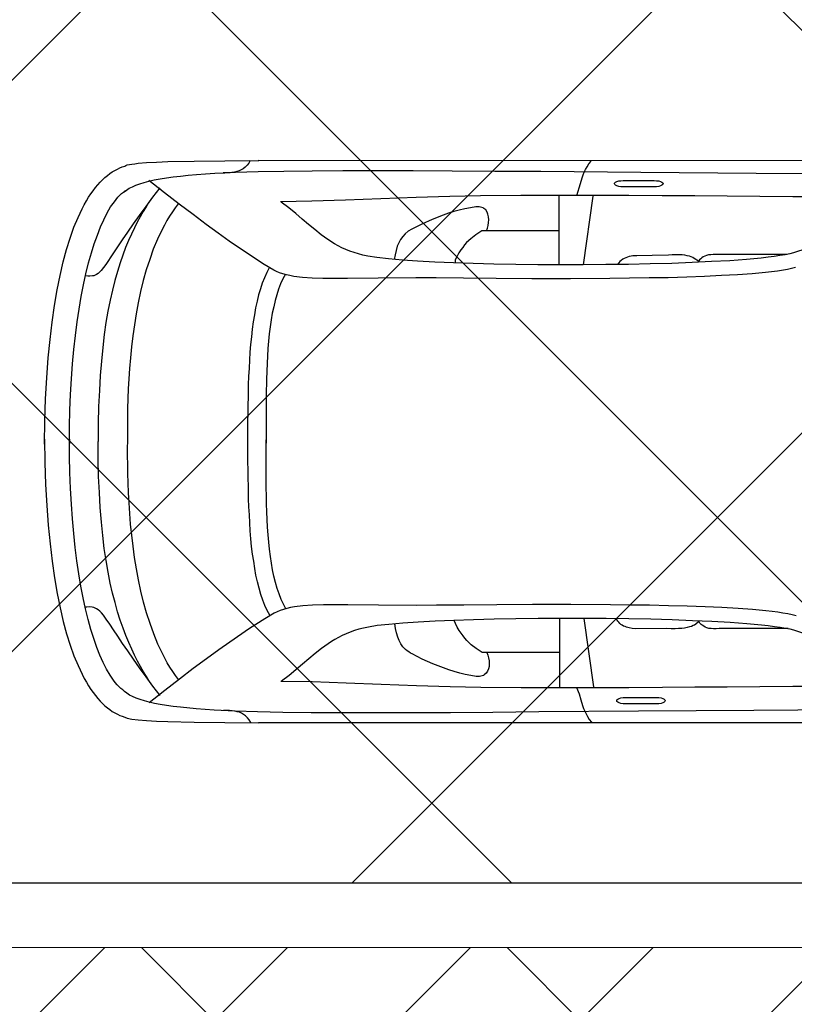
# Model space of a CAD drawing. Header units: millimetres. Extents: x 747415 to 1601423, y -236173 to 551995.
# Tile 353 of 549: x 1083251 to 1085647, y 192949 to 195995. Entities that reach past the tile are written whole.
import ezdxf

# ---------------------------------------------------------------- set-up
doc = ezdxf.new("R2010")
doc.units = ezdxf.units.MM
doc.header["$LTSCALE"] = 100
doc.header["$MEASUREMENT"] = 0
doc.layers.get('0').update_dxf_attribs({"linetype": 'CONTINUOUS', "lineweight": 0})
for name, color, linetype in [('T--A9041_VERHARDING_Parkeren', 9, 'CONTINUOUS'), ('T--L9041_VERHARDING_Wegen', 7, 'CONTINUOUS'), ('T--L9082_INRICHTING_SPECIFIEK_Auto', 8, 'CONTINUOUS')]:
    doc.layers.add(name, color=color, linetype=linetype)
doc.layers.add('T--A9041_VERHARDING_Wegen', color=21, linetype='CONTINUOUS', lineweight=0)
doc.layers.add('T--A9042_BEPLANTING', color=90, linetype='CONTINUOUS', lineweight=0)

# ---------------------------------------------------------------- blocks, each defined once
blk = doc.blocks.new('auto17')
for p, q in [((1604.8, 867.6), (3518.7, 867.6)), ((2512.2, 544.6), (2482.2, 756.8)), ((2587.5, 547), (2587.5, 756.8)), ((2588.4, 650.5), (2814.7, 650.5)), ((2513.2, -549), (2483.6, -761.2)), ((2588.4, -551.4), (2588.4, -761.2)), ((2589.8, -654.3), (2815.6, -654.3)), ((1591.9, -871), (3520.1, -872))]:
    blk.add_line(p, q)
for points in [[(2534.6, 758.3), (2527, 778.4), (2521.2, 797), (2516, 814.1), (2513.2, 823), (2509.8, 831.3), (2505.5, 839.6), (2501.2, 848.5), (2495.5, 857.3), (2488.4, 866.1)], [(4181.3, -9.3), (4179.9, 62.7), (4177.5, 130.9), (4173.7, 195.1), (4169.4, 256.4), (4163.7, 314.2), (4157.5, 368.1), (4149.9, 419.6), (4141.8, 467.6), (4132.7, 511.7), (4123.2, 553.9), (4112.7, 592.1), (4101.7, 627.4), (4089.8, 660.7), (4077.4, 690.6), (4064.6, 717.6), (4057.9, 730.4), (4051.3, 742.1), (4044.6, 753.4), (4037.5, 764.2), (4030.8, 774.4), (4023.6, 783.3), (4016, 792.1), (4008.9, 800.4), (4001.2, 807.8), (3994.1, 815.1), (3986.5, 821.5), (3978.9, 826.9), (3971.2, 832.3), (3963.6, 836.7), (3955.5, 841.1), (3947.9, 844.6), (3940.3, 847.5), (3932.2, 850), (3925.5, 853.4), (3911.2, 856.3), (3890.8, 858.8), (3865.5, 860.7), (3835, 862.2), (3799.3, 863.7), (3718.3, 865.6), (3623, 866.6), (3517.8, 867.6)], [(3543, 867.1), (3547.8, 858.8), (3553, 852.4), (3558.7, 846.5), (3564.9, 842.1), (3571.1, 838.2), (3577.8, 835.2), (3584.9, 833.3), (3592.6, 831.3), (3600.6, 830.3), (3608.8, 829.8), (3617.8, 829.3), (3626.8, 829.3)], [(1579.1, 826.9), (1986.8, 829.3), (2343.6, 831.8), (2651.3, 834.2), (2793.7, 835.7), (2924.7, 836.7), (3045.2, 837.2), (3158.6, 837.2), (3262.4, 837.2), (3355.8, 836.7), (3443.5, 835.7), (3522, 833.8), (3591.6, 831.3), (3655.9, 828.4), (3712.1, 824.5), (3760.7, 819.5), (3783.1, 817.1), (3804, 814.1), (3823.1, 811.2), (3840.7, 807.8), (3856.9, 803.9), (3871.7, 799.9), (3885.5, 796.1), (3897.4, 791.6), (3908.3, 786.7), (3917.9, 781.8), (3926, 776.4), (3933.1, 770.5), (3938.8, 766.1), (3945, 761.2), (3950.8, 755.8), (3956.5, 750), (3962.2, 743.1), (3967.4, 736.2), (3978.4, 720), (3989.3, 701.9), (3999.8, 681.3), (4009.8, 658.8), (4019.3, 634.3), (4028.9, 607.3), (4037.5, 578.9), (4046, 548), (4054.1, 515.2), (4061.7, 480.8), (4068.4, 444.6), (4075.1, 406.4), (4080.8, 366.7), (4086, 325), (4090.8, 281.8), (4094.6, 237.2), (4097.9, 191.2), (4100.8, 143.1), (4102.7, 93.6), (4103.7, 43.1), (4104.1, -9.3), (4104.1, 4.4), (4103.7, -48), (4102.7, -99), (4100.3, -148), (4097.9, -196), (4094.6, -242.6), (4090.3, -287.2), (4085.5, -330.8), (4080.3, -372.5), (4074.1, -412.2), (4067.5, -450.9), (4060.3, -487.2), (4052.7, -521.5), (4044.6, -554.8), (4036, -585.7), (4027, -614.1), (4017.5, -641.1), (4007.9, -666.1), (3997.4, -688.6), (3987, -709.7), (3976.5, -727.9), (3965, -743.5), (3954.1, -757.8), (3942.7, -769.5), (3930.7, -778.3), (3934.5, -774.4), (3927.4, -780.3), (3919.3, -785.7), (3909.3, -790.6), (3898.8, -795.5), (3886.4, -799.9), (3872.6, -803.8), (3857.9, -807.8), (3841.7, -811.7), (3823.6, -814.6), (3804, -818), (3783.1, -821), (3760.7, -823.4), (3736.9, -825.9), (3710.7, -828.3), (3683.1, -830.3), (3654, -832.3), (3623, -833.7), (3590.2, -835.2), (3519.7, -837.7), (3440.6, -839.1), (3352.5, -840.1), (3258.2, -841.1), (3154.3, -841.1), (3040.5, -840.6), (2919.5, -840.1), (2787.5, -839.1), (2645.1, -838.2), (2336.4, -835.2), (1979.7, -832.8), (1571.4, -830.3)], [(1855.8, 536.7), (1867.7, 533.8), (1881, 530.8), (1896.3, 528.4), (1912.5, 525.9), (1930.1, 523.5), (1949.2, 521.5), (1990.1, 517.6), (2035.4, 514.2), (2085.4, 511.2), (2137.3, 508.8), (2192.6, 506.8), (2250.2, 505.4), (2309.3, 503.9), (2369.3, 503.4), (2430.3, 502.4), (2552.7, 501.9), (2671.3, 501.9), (2781.8, 502.9), (2883.8, 503.4), (2968.5, 503.9), (3030.9, 504.4), (3147.2, 503.4), (3242.4, 502.4), (3318.2, 502.4), (3352, 503.4), (3381.5, 505.9), (3407.7, 509.3), (3420.1, 511.2), (3431.1, 513.7), (3442, 517.1), (3452, 520.6), (3461.5, 524.5), (3470.1, 528.9), (3499.7, 546.1), (3546.3, 575.9), (3607.8, 618.1), (3642.1, 642.1), (3679.7, 669.5), (3720.7, 699.9), (3763.1, 732.3), (3808.8, 767.6), (3856.9, 805.8)], [(2287.4, 809.3), (2383.6, 809.3), (2391.2, 808.8), (2397.4, 807.8), (2403.1, 806.3), (2407.4, 804.3), (2409.8, 801.9), (2410.8, 799.4), (2409.8, 796.5), (2407.4, 794.1), (2403.1, 792.1), (2397.4, 790.6), (2391.2, 789.6), (2383.6, 789.6), (2287.4, 789.6), (2280.2, 789.6), (2273.6, 790.6), (2268.3, 792.1), (2264, 794.1), (2261.6, 796.5), (2260.7, 799.4), (2261.6, 801.9), (2264, 804.3), (2268.3, 806.3), (2273.6, 807.8), (2280.2, 808.8), (2287.4, 809.3), (2287.4, 809.3)], [(3823.6, 782.8), (3845.9, 753.9), (3866.9, 725.4), (3886.9, 698), (3905.5, 671), (3923.1, 645.5), (3939.3, 622), (3954.6, 599.5), (3967.9, 579.9), (3979.4, 562.7), (3989.8, 547.5), (3998.4, 535.2), (4005.1, 527.4), (4010.3, 522), (4015.1, 518.1), (4019.8, 515.2), (4024.6, 512.7), (4028.9, 511.2), (4033.2, 510.3), (4041.7, 509.3), (4049.8, 509.8), (4057.4, 510.3)], [(1329.4, 754.9), (1862.5, 581.3), (1874.4, 578.4), (1888.7, 575.5), (1904.9, 573), (1922, 570.5), (1941.6, 568.1), (1962.5, 565.7), (2008.2, 561.7), (2059.7, 557.8), (2115.9, 554.4), (2175.9, 551.9), (2239.2, 549.5), (2305.5, 547.5), (2373.6, 546.1), (2443.1, 545.1), (2513.6, 544.6), (2584.1, 544.6), (2653.7, 545.1), (2722.3, 546.1), (2789.4, 547), (2853.7, 549), (2914.7, 551), (2972.3, 553.4), (3025.2, 556.3), (3072.4, 559.3), (3115.7, 563.2), (3151.5, 567.1), (3179.1, 571.5), (3194.3, 574.5), (3208.6, 578.4), (3221.9, 582.3), (3235.3, 587.2), (3247.7, 592.1), (3259.6, 597.5), (3271, 603.4), (3282.5, 609.8), (3292.9, 616.6), (3303.4, 623.5), (3313.9, 630.3), (3323.9, 638.2), (3343.4, 653.4), (3363, 670), (3383, 686.7), (3403, 703.9), (3424.4, 721.5), (3447.8, 738.7)], [(1535.7, 754.9), (1651.5, 754.9), (1760.5, 754.9), (1865.3, 755.8), (1967.8, 756.3), (2068.7, 757.3), (2168.8, 757.8), (2269.3, 758.8), (2372.7, 759.3), (2479.3, 759.7), (2589.4, 759.7), (2706.1, 759.3), (2830.9, 758.3), (2925.7, 756.3), (3030, 752.9), (3139.1, 749), (3248.1, 744.6), (3353.4, 741.1), (3450.1, 739.7)], [(3766.4, 733.8), (3775.5, 721.5), (3784.5, 708.8), (3793.1, 695.5), (3801.2, 681.8), (3808.8, 667.6), (3816.4, 653.4), (3830.2, 624), (3843.1, 592.6), (3854.5, 560.7), (3865, 527.9), (3874.6, 494.1), (3882.6, 460.3), (3890.3, 425.5), (3896.4, 391.2), (3902.2, 356.4), (3906.9, 321.5), (3911.2, 287.2), (3914.6, 253.4), (3917.4, 220.1), (3919.3, 187.2), (3921.2, 155.9), (3922.6, 125.5), (3923.1, 96.1), (3923.6, 68.6), (3924.1, 42.2), (3924.1, 17.7), (3923.6, -4.4)], [(3856.9, 738.7), (3865.5, 724.5), (3874.6, 709.8), (3883.6, 693.6), (3893.1, 676.9), (3902.2, 658.8), (3911.2, 639.7), (3920.3, 619.6), (3929.3, 598), (3937.9, 574.5), (3946.5, 549.9), (3955.1, 524), (3962.7, 496), (3970.3, 466.7), (3977.4, 435.3), (3984.1, 401.4), (3990.3, 366.1), (3996, 328.4), (4000.8, 288.2), (4005.1, 246.6), (4008.9, 202), (4011.2, 154.9), (4013.6, 105.4), (4014.6, 53.4), (4014.6, -2)], [(2812.8, 650.5), (2809.4, 658.3), (2807.1, 667.1), (2805.6, 675.9), (2805.1, 684.7), (2805.6, 693.1), (2807.6, 700.9), (2810.4, 708.3), (2814.7, 714.2), (2820.4, 719.1), (2823.3, 721), (2827.1, 722.5), (2830.9, 723.5), (2835.2, 724), (2839.9, 724.5), (2845.2, 724), (2862.3, 721.5), (2879.5, 718.1), (2896.1, 714.2), (2913.3, 709.3), (2929.9, 703.9), (2946.6, 698), (2980, 685.2), (3012.4, 670.5), (3043.3, 654.8), (3049, 651.9), (3054.3, 648.5), (3059.5, 644.6), (3063.8, 640.6), (3068.1, 636.8), (3071.9, 632.3), (3078.6, 623), (3083.8, 613.2), (3088.1, 602.4)], [(2814.7, 650.5), (2827.1, 650.5), (2845.2, 637.7), (2860.9, 626), (2874.2, 613.2), (2880.4, 606.3), (2886.1, 599), (2892.3, 590.7), (2898, 581.8), (2903.8, 571.5), (2909.9, 560.3), (2913.3, 550.9)], [(3088.1, 602.4), (3092.4, 589.7), (3095.2, 575.9), (3097.6, 561.6)], [(1880.7, 576.4), (2093.5, 576.4), (2103, 576.9), (2111.6, 576.9), (2118.8, 576.4), (2125.9, 575.5), (2131.6, 573.5), (2136.8, 571.5), (2141.6, 569.1), (2145.9, 566.1), (2149.7, 563.2), (2153.1, 559.8), (2155.9, 555.8), (2158.7, 551.9)], [(2157.3, 555.4), (2165.9, 562.7), (2169.7, 565.2), (2174.5, 567.1), (2179.7, 569.6), (2185.9, 571), (2193.1, 573), (2200.7, 574.5), (2209.2, 575.5), (2219.3, 576.4), (2230.2, 576.9), (2242.1, 576.9), (2255.4, 576.4), (2353.6, 577.4)], [(2353.6, 577.4), (2363.1, 575.9), (2372.2, 574), (2380.7, 571.5), (2385, 570.1), (2389.3, 568.6), (2393.6, 566.1), (2397.4, 563.7), (2400.7, 560.7), (2404.5, 556.8), (2407.4, 552.9), (2412.5, 545.5)], [(3484.4, 534.8), (3492, 520.6), (3499.7, 504.9), (3505.9, 488.2), (3512, 470.6), (3517.3, 451.4), (3522, 431.8), (3526.8, 411.2), (3530.6, 390.2), (3533.9, 368.1), (3537.3, 345.6), (3540.2, 322), (3542.5, 298.5), (3544.4, 274), (3545.9, 249.5), (3547.3, 224.5), (3548.7, 199.5), (3549.7, 174.5), (3550.1, 149), (3551.1, 98), (3551.6, 47.6), (3551.6, -2)], [(3434.4, 515.2), (3442, 500.9), (3449.2, 485.8), (3455.4, 469.1), (3461.5, 451.9), (3466.3, 433.8), (3471.1, 414.2), (3475.4, 394.6), (3478.7, 374), (3482, 352.9), (3484.9, 330.9), (3487.3, 308.8), (3489.2, 285.8), (3490.6, 262.2), (3492, 238.7), (3493, 214.7), (3493.9, 190.2), (3494.4, 165.7), (3494.9, 140.7), (3495.4, 91.2), (3495.4, 41.2), (3495.4, -7.8)], [(3435.8, -519.6), (3443.5, -505.3), (3450.6, -490.1), (3456.8, -473.5), (3462.5, -456.3), (3467.7, -438.2), (3472, -419.1), (3476.3, -399), (3480.1, -378.4), (3483, -357.3), (3485.8, -335.8), (3487.7, -313.2), (3489.7, -290.1), (3492.5, -243.6), (3494.4, -195.1), (3494.9, -145.6), (3495.4, -96.1), (3495.4, -46.1), (3495.4, 2.9)], [(4181.3, 5.4), (4179.9, -66.7), (4177.5, -134.8), (4173.7, -199), (4169.4, -260.8), (4163.7, -318.1), (4157.5, -372), (4149.9, -423.5), (4141.8, -471.5), (4132.7, -516.1), (4123.2, -557.8), (4112.7, -596.5), (4101.7, -631.8), (4089.8, -665.1), (4077.4, -695), (4064.6, -722), (4057.9, -734.7), (4051.3, -746.5), (4044.6, -757.8), (4037.5, -768.6), (4030.8, -778.3), (4023.6, -787.7), (4016, -796.5), (4008.9, -804.8), (4001.2, -812.2), (3994.1, -819.1), (3986.5, -825.4), (3978.9, -831.3), (3971.2, -836.7), (3963.6, -841.1), (3955.5, -845), (3947.9, -849), (3940.3, -851.9), (3932.2, -854.3), (3929.3, -856.3), (3925, -857.8), (3918.4, -859.2), (3910.7, -860.7), (3901.7, -861.7), (3890.8, -863.2), (3865.5, -865.1), (3835, -866.6), (3799.3, -868.1), (3718.3, -870), (3623, -871), (3517.8, -872)], [(3485.8, -539.2), (3493.5, -525), (3500.6, -509.2), (3507.3, -492.6), (3513, -474.9), (3518.7, -455.8), (3523.5, -436.2), (3527.8, -415.6), (3531.6, -394.6), (3535.4, -372.5), (3538.2, -349.5), (3541.1, -326.4), (3543.5, -302.4), (3545.4, -278.4), (3546.8, -253.9), (3548.3, -228.9), (3549.7, -203.9), (3550.6, -178.4), (3551.1, -152.9), (3552.1, -102), (3552.5, -51.5), (3552.5, -2)], [(3767.4, -737.7), (3776.4, -725.4), (3785.5, -712.7), (3794, -699.4), (3802.1, -685.7), (3809.8, -672), (3817.4, -657.8), (3831.7, -628.4), (3844.5, -597.5), (3855.5, -565.6), (3866.5, -533.3), (3875.5, -500), (3883.6, -466.1), (3891.2, -431.8), (3897.4, -397.5), (3903.1, -363.2), (3907.9, -328.9), (3912.2, -295.1), (3915, -261.3), (3917.9, -228.4), (3920.3, -196), (3921.7, -165.2), (3924.1, -104.9), (3924.6, -51.5), (3924.1, -5.4)], [(3858.3, -742.6), (3866.9, -728.4), (3876, -713.7), (3885, -697.5), (3894.1, -680.8), (3903.1, -663.1), (3912.2, -644), (3921.2, -624), (3930.3, -602.4), (3938.8, -578.9), (3947.4, -554.8), (3955.5, -528.4), (3963.1, -500.4), (3970.8, -471), (3977.9, -439.6), (3984.6, -405.8), (3990.8, -371), (3996, -333.3), (4000.8, -293.1), (4005.1, -251.4), (4008.9, -206.8), (4011.2, -159.8), (4013.6, -110.3), (4014.6, -58.3), (4014.6, -2.9)], [(1857.2, -540.6), (1882, -534.8), (1913.4, -529.8), (1950.6, -525.4), (1991.6, -521.5), (2036.8, -518.1), (2086.4, -515.6), (2138.7, -513.2), (2194, -511.2), (2251.6, -509.2), (2310.2, -508.3), (2370.7, -507.3), (2431.7, -506.8), (2554.1, -505.8), (2672.8, -505.8), (2783.2, -506.8), (2885.2, -507.3), (2969.5, -508.3), (3032.4, -508.3), (3148.6, -507.3), (3243.4, -506.3), (3319.6, -506.8), (3353.4, -507.8), (3383, -509.8), (3409.2, -513.2), (3421.5, -515.6), (3432.5, -518.1), (3443.5, -521), (3453.5, -524.4), (3463, -528.4), (3471.6, -532.8), (3501.1, -549.9), (3547.3, -579.8), (3609.2, -622.5), (3643.5, -646.5), (3681.1, -673.9), (3721.6, -704.3), (3764.5, -736.7), (3809.8, -772), (3857.9, -810.2)], [(3824.5, -786.7), (3846.9, -757.8), (3867.9, -729.8), (3887.9, -701.9), (3906.9, -675.4), (3924.6, -649.9), (3940.3, -626.4), (3969.3, -582.8), (3991.3, -550.4), (4006, -531.8), (4011.2, -526.4), (4015.5, -522), (4020.3, -519.1), (4024.6, -516.6), (4028.4, -515.1), (4032.7, -514.6), (4040.3, -513.7), (4047.4, -514.2), (4055.1, -514.6)], [(1330.9, -759.3), (1863.4, -585.7), (1875.3, -582.8), (1889.6, -579.8), (1905.8, -577.4), (1923.4, -574.9), (1942.5, -572.5), (1963.5, -570), (2009.2, -565.6), (2060.6, -561.7), (2117.3, -558.8), (2176.9, -555.8), (2240.2, -553.4), (2306.9, -551.9), (2374.5, -550.4), (2444.1, -549.5), (2514.6, -549), (2585.1, -549), (2655.1, -549), (2723.2, -549.9), (2790.4, -551.4), (2854.7, -552.9), (2915.7, -554.8), (2973.8, -557.3), (3026.7, -560.2), (3073.8, -563.7), (3116.7, -567.1), (3152.4, -571.5), (3180.5, -575.9), (3195.8, -578.9), (3210, -582.8), (3223.4, -586.7), (3236.7, -591.6), (3249.1, -596.5), (3261, -601.9), (3283.9, -614.1), (3304.8, -627.4), (3324.8, -642.1), (3344.8, -657.8), (3363.9, -673.9), (3383.9, -690.6), (3403.9, -707.8), (3425.3, -725.4), (3448.7, -742.6)], [(1883, -580.8), (2094.5, -580.8), (2104, -581.3), (2112.5, -581.3), (2119.7, -580.3), (2126.8, -579.4), (2132.6, -577.9), (2138.3, -575.9), (2143, -573.5), (2147.3, -570.5), (2150.6, -567.6), (2154.5, -564.2), (2159.9, -556.7)], [(2157.3, -560.2), (2171.1, -569), (2175.4, -571.5), (2180.2, -573.5), (2185.9, -575.4), (2192.6, -576.9), (2200.2, -578.4), (2208.3, -579.4), (2217.8, -579.8), (2227.3, -579.8), (2238.8, -579.4), (2250.7, -578.4), (2351, -576.4)], [(2347.9, -576.4), (2354.1, -576.4), (2360.3, -576.4), (2366, -575.9), (2371.7, -574.4), (2377.4, -573), (2382.6, -571), (2387.4, -569), (2392.2, -566.1), (2396.5, -562.7), (2400.7, -558.8), (2404.5, -554.8), (2408.3, -550)], [(2815.6, -654.3), (2828, -654.3), (2846.1, -641.6), (2861.9, -629.8), (2875.2, -617.6), (2881.4, -610.7), (2887.1, -602.9), (2893.3, -595), (2899, -585.7), (2904.7, -575.4), (2910.9, -564.2), (2910.9, -554.7)], [(3089.5, -606.3), (3093.3, -593.6), (3096.2, -579.8), (3098.7, -565.7)], [(2813.7, -654.3), (2810.4, -662.7), (2808.5, -671), (2807.1, -679.8), (2806.6, -688.6), (2807.1, -697.5), (2809, -705.3), (2811.3, -712.2), (2815.6, -718.6), (2821.3, -723), (2824.2, -724.9), (2828, -726.4), (2831.8, -727.4), (2836.1, -728.4), (2840.9, -728.4), (2846.1, -727.9), (2863.3, -725.4), (2880.4, -722), (2897.6, -718.1), (2914.2, -713.7), (2931.4, -708.3), (2948, -702.4), (2981.4, -689.1), (3013.8, -674.9), (3044.8, -659.2), (3056.2, -652.9), (3065.2, -645), (3072.9, -636.7), (3079.5, -627.4), (3085.2, -617.1), (3089.5, -606.3)], [(1536.7, -759.3), (1652, -759.3), (1761, -759.3), (1865.8, -759.7), (1968.2, -760.2), (2069.2, -761.2), (2169.2, -762.2), (2270.2, -762.7), (2373.6, -763.2), (2480.3, -763.6), (2590.8, -763.6), (2707.5, -763.2), (2831.8, -762.2), (2926.6, -760.7), (3030.9, -757.3), (3140, -753.4), (3249.6, -748.9), (3354.4, -745.5), (3451.1, -744.1)], [(2294.5, -790.1), (2390.8, -790.1), (2397.9, -790.6), (2404.5, -791.6), (2409.8, -793.1), (2414.6, -795), (2416.9, -797.5), (2417.9, -799.9), (2417.9, -801.4), (2416.9, -802.4), (2415.5, -803.8), (2414.1, -804.8), (2412.2, -805.8), (2409.8, -806.8), (2404.5, -808.3), (2397.9, -809.2), (2390.8, -809.7), (2294.5, -809.7), (2287.4, -809.2), (2280.7, -808.3), (2275.5, -806.8), (2270.7, -804.8), (2268.3, -802.4), (2267.4, -799.9), (2268.3, -797.5), (2270.7, -795), (2275.5, -793.1), (2280.7, -791.6), (2287.4, -790.6), (2294.5, -790.1), (2294.5, -790.1)], [(2534.1, -763.6), (2522.7, -800.9), (2517.5, -818.5), (2514.6, -826.9), (2511.3, -835.2), (2507, -844), (2502.2, -852.4), (2496.5, -861.2), (2489.3, -870)], [(3544.4, -871.5), (3549.2, -863.2), (3554.4, -856.8), (3560.2, -850.9), (3565.9, -846), (3572.5, -842.6), (3579.2, -839.6), (3586.4, -837.2), (3593.5, -835.7), (3601.6, -834.2), (3609.7, -833.7), (3618.7, -833.2), (3627.8, -833.2)]]:
    blk.add_lwpolyline(points)

msp = doc.modelspace()

# ---------------------------------------------------------------- hatches: boundary and pattern name
at = {"layer": 'T--A9041_VERHARDING_Parkeren', "linetype": 'Continuous'}
h = msp.add_hatch(dxfattribs=at)
h.set_pattern_fill('ANSI37', color=256, scale=10000, style=0)
h.paths.add_polyline_path([(1087508.673, 232853.864), (1086305.002, 232624.696), (1083415.522, 232032.803), (1080614.937, 231336.685), (1077743.017, 230532.568), (1077408.673, 230436.262), (1077408.673, 193325.106), (1087508.673, 193325.106)])
at = {"layer": 'T--A9041_VERHARDING_Wegen', "linetype": 'Continuous'}
h = msp.add_hatch(dxfattribs=at)
h.set_pattern_fill('AR-HBONE', color=256, scale=100, style=0)
edge = h.paths.add_edge_path()
edge.add_line((1102408.673, 193125.106), (1092408.673, 193125.106))
edge.add_line((1092408.673, 193125.106), (1087508.673, 193125.106))
edge.add_line((1087508.673, 193125.106), (1077408.673, 193125.106))
edge.add_line((1077408.673, 193125.106), (1077408.673, 186989.02))
edge.add_line((1077408.673, 186989.02), (1079362.109, 186989.02))
edge.add_arc((1079362.109, 182989.02), 4000, 0, 90, ccw=False)
edge.add_line((1083362.109, 182989.02), (1083460.236, 182989.02))
edge.add_line((1083460.236, 182989.02), (1092221.758, 182989.02))
edge.add_line((1092221.758, 182989.02), (1092221.833, 183913.516))
edge.add_line((1092221.833, 183913.516), (1097221.833, 183913.108))
edge.add_line((1097221.833, 183913.108), (1097221.768, 183114.693))
edge.add_arc((1101219.793, 182989.02), 4000, 90, 178.199576, ccw=False)
edge.add_line((1101219.793, 186989.02), (1102408.673, 186989.02))
edge.add_line((1102408.673, 186989.02), (1102408.673, 193125.106))
at = {"layer": 'T--A9042_BEPLANTING'}
h = msp.add_hatch(dxfattribs=at)
h.set_pattern_fill('GRASS', color=256, scale=1500, style=0)
edge = h.paths.add_edge_path()
edge.add_line((1194589.183, 247525.193), (1194593.64, 247264.881))
edge.add_line((1194593.64, 247264.881), (1189597.042, 247120.843))
edge.add_line((1189597.042, 247120.843), (1179615.176, 246734.424))
edge.add_line((1179615.176, 246734.424), (1169673.169, 246260.926))
edge.add_line((1169673.169, 246260.926), (1159743.156, 245284.429))
edge.add_line((1159743.156, 245284.429), (1149794.302, 244232.037))
edge.add_line((1149794.302, 244232.037), (1139904.319, 243419.621))
edge.add_line((1139904.319, 243419.621), (1138613.747, 243325.021))
edge.add_line((1138613.747, 243325.021), (1135690.007, 243117.197))
edge.add_line((1135690.007, 243117.197), (1132771.926, 242932.503))
edge.add_line((1132771.926, 242932.503), (1129859.398, 242758.599))
edge.add_line((1129859.398, 242758.599), (1126616.556, 242566.575))
edge.add_line((1126616.556, 242566.575), (1123385.964, 242364.695))
edge.add_line((1123385.964, 242364.695), (1120184.728, 242139.833))
edge.add_line((1120184.728, 242139.833), (1117014.113, 241880.011))
edge.add_line((1117014.113, 241880.011), (1113876.289, 241570.228))
edge.add_line((1113876.289, 241570.228), (1110773.76, 241198.319))
edge.add_line((1110773.76, 241198.319), (1107692.214, 240764.72))
edge.add_line((1107692.214, 240764.72), (1104624.361, 240306.925))
edge.add_line((1104624.361, 240306.925), (1101572.465, 239835.828))
edge.add_line((1101572.465, 239835.828), (1100403.086, 239650.924))
edge.add_line((1100403.086, 239650.924), (1097780.987, 239217.99))
edge.add_line((1097780.987, 239217.99), (1095157.329, 238732.83))
edge.add_line((1095157.329, 238732.83), (1092526.922, 238274.052))
edge.add_line((1092526.922, 238274.052), (1089457.602, 237766.051))
edge.add_line((1089457.602, 237766.051), (1086388.73, 237224.846))
edge.add_line((1086388.73, 237224.846), (1083401.545, 236651.668))
edge.add_line((1083401.545, 236651.668), (1080469.385, 236024.459))
edge.add_line((1080469.385, 236024.459), (1077519.444, 235269.823))
edge.add_line((1077519.444, 235269.823), (1074567.867, 234454.498))
edge.add_line((1074567.867, 234454.498), (1071611.505, 233602.32))
edge.add_line((1071611.505, 233602.32), (1068661.406, 232725.291))
edge.add_line((1068661.406, 232725.291), (1065719.424, 231822.381))
edge.add_line((1065719.424, 231822.381), (1062684.54, 230856.109))
edge.add_line((1062684.54, 230856.109), (1059866.196, 229920.836))
edge.add_line((1059866.196, 229920.836), (1056845.381, 228880.035))
edge.add_line((1056845.381, 228880.035), (1054034.15, 227860.451))
edge.add_line((1054034.15, 227860.451), (1051908.682, 227043.859))
edge.add_line((1051908.682, 227043.859), (1051192.354, 226766.278))
edge.add_line((1051192.354, 226766.278), (1050671.69, 226564.519))
edge.add_line((1050671.69, 226564.519), (1049927.631, 226262.62))
edge.add_line((1049927.631, 226262.62), (1049070.32, 225903.54))
edge.add_line((1049070.32, 225903.54), (1048360.834, 225606.376))
edge.add_line((1048360.834, 225606.376), (1045574.185, 224396.868))
edge.add_line((1045574.185, 224396.868), (1042746.023, 223102.062))
edge.add_line((1042746.023, 223102.062), (1039916.204, 221736.561))
edge.add_line((1039916.204, 221736.561), (1037264.038, 220364.549))
edge.add_line((1037264.038, 220364.549), (1036639.036, 220037.907))
edge.add_line((1036639.036, 220037.907), (1035761.731, 219567.084))
edge.add_line((1035761.731, 219567.084), (1034455.173, 218860.02))
edge.add_line((1034455.173, 218860.02), (1031834.519, 217415.207))
edge.add_line((1031834.519, 217415.207), (1029063.532, 215837.52))
edge.add_line((1029063.532, 215837.52), (1026493.513, 214322.916))
edge.add_line((1026493.513, 214322.916), (1023661.374, 212596.81))
edge.add_line((1023661.374, 212596.81), (1021148.701, 211011.913))
edge.add_line((1021148.701, 211011.913), (1018664.489, 209394.723))
edge.add_line((1018664.489, 209394.723), (1016111.63, 207674.051))
edge.add_line((1016111.63, 207674.051), (1013541.964, 205866.676))
edge.add_line((1013541.964, 205866.676), (1011054.819, 204060.939))
edge.add_line((1011054.819, 204060.939), (1008551.61, 202180.933))
edge.add_line((1008551.61, 202180.933), (1006071.977, 200261.271))
edge.add_line((1006071.977, 200261.271), (1003623.026, 198305.877))
edge.add_line((1003623.026, 198305.877), (1001255.469, 196356.541))
edge.add_line((1001255.469, 196356.541), (998895.97, 194358.237))
edge.add_line((998895.97, 194358.237), (996592.894, 192340.973))
edge.add_line((996592.894, 192340.973), (994271.188, 190253.094))
edge.add_line((994271.188, 190253.094), (992089.799, 188232.713))
edge.add_line((992089.799, 188232.713), (989855.126, 186096.735))
edge.add_line((989855.126, 186096.735), (987565.682, 183840.779))
edge.add_line((987565.682, 183840.779), (985556.73, 181812.43))
edge.add_line((985556.73, 181812.43), (983340.235, 179499.914))
edge.add_line((983340.235, 179499.914), (981234.422, 177237.565))
edge.add_line((981234.422, 177237.565), (979162.94, 174943.215))
edge.add_line((979162.94, 174943.215), (977214.691, 172724.59))
edge.add_line((977214.691, 172724.59), (975036.892, 170165.071))
edge.add_line((975036.892, 170165.071), (973160.412, 167901.106))
edge.add_line((973160.412, 167901.106), (971300.145, 165540.186))
edge.add_line((971300.145, 165540.186), (970653.489, 164750.347))
edge.add_line((970653.489, 164750.347), (969323.906, 163031.694))
edge.add_line((969323.906, 163031.694), (967532.389, 160664.585))
edge.add_line((967532.389, 160664.585), (965620.33, 158124.446))
edge.add_line((965620.33, 158124.446), (963729.485, 155559.861))
edge.add_line((963729.485, 155559.861), (962160.024, 153368.205))
edge.add_line((962160.024, 153368.205), (960583.853, 151476.839))
edge.add_line((960583.853, 151476.839), (957868.106, 147829.141))
edge.add_line((957868.106, 147829.141), (955546.579, 144354.957))
edge.add_line((955546.579, 144354.957), (952781.766, 139999.101))
edge.add_line((952781.766, 139999.101), (950228.309, 135925.671))
edge.add_line((950228.309, 135925.671), (947689.507, 131669.07))
edge.add_line((947689.507, 131669.07), (945836.511, 128467.426))
edge.add_line((945836.511, 128467.426), (939785.242, 117718.876))
edge.add_line((939785.242, 117718.876), (930712.869, 102774.401))
edge.add_line((930712.869, 102774.401), (922173.53, 90199.799))
edge.add_arc((831492.457, 157259.067), 112782.989, 306.60619454, 323.5168236, ccw=False)
edge.add_line((898746.269, 66722.183), (906881.323, 58450.839))
edge.add_arc((1039056.702, -43733.649), 167068.849, 138.06483794, 142.29247104, ccw=False)
edge.add_line((914773.924, 67916.66), (924725.806, 83316.857))
edge.add_line((924725.806, 83316.857), (935036.865, 100427.915))
edge.add_line((935036.865, 100427.915), (938271.243, 105214.41))
edge.add_line((938271.243, 105214.41), (944567.151, 115601.153))
edge.add_line((944567.151, 115601.153), (949536.685, 124088.131))
edge.add_line((949536.685, 124088.131), (954824.472, 132626.587))
edge.add_line((954824.472, 132626.587), (959827.89, 140132.671))
edge.add_line((959827.89, 140132.671), (963059.812, 145135.12))
edge.add_line((963059.812, 145135.12), (965500.197, 148828.356))
edge.add_line((965500.197, 148828.356), (966613.361, 150562.786))
edge.add_line((966613.361, 150562.786), (968025.373, 152669.584))
edge.add_line((968025.373, 152669.584), (969925.147, 155201.552))
edge.add_line((969925.147, 155201.552), (971712.101, 157704.465))
edge.add_line((971712.101, 157704.465), (973307.285, 159791.446))
edge.add_line((973307.285, 159791.446), (974380.773, 161326.936))
edge.add_line((974380.773, 161326.936), (975513.5, 162711.848))
edge.add_line((975513.5, 162711.848), (977022.752, 164676.523))
edge.add_line((977022.752, 164676.523), (979125.989, 167160.936))
edge.add_line((979125.989, 167160.936), (980701.644, 168861.659))
edge.add_line((980701.644, 168861.659), (983077.997, 171627.505))
edge.add_line((983077.997, 171627.505), (985074.319, 173856.029))
edge.add_line((985074.319, 173856.029), (986909.132, 175828.505))
edge.add_line((986909.132, 175828.505), (989063.699, 178159.256))
edge.add_line((989063.699, 178159.256), (991154.428, 180245.145))
edge.add_line((991154.428, 180245.145), (993121.205, 182057.606))
edge.add_line((993121.205, 182057.606), (995324.494, 184142.051))
edge.add_line((995324.494, 184142.051), (997280.219, 186006.612))
edge.add_line((997280.219, 186006.612), (999623.744, 188200.448))
edge.add_line((999623.744, 188200.448), (1002349.065, 190608.065))
edge.add_line((1002349.065, 190608.065), (1004754.956, 192653.066))
edge.add_line((1004754.956, 192653.066), (1007294.928, 194741.918))
edge.add_line((1007294.928, 194741.918), (1008978.786, 196161.928))
edge.add_line((1008978.786, 196161.928), (1011076.047, 197755.95))
edge.add_line((1011076.047, 197755.95), (1013065.241, 199247.814))
edge.add_line((1013065.241, 199247.814), (1015821.037, 201346.882))
edge.add_line((1015821.037, 201346.882), (1017686.716, 202722.52))
edge.add_line((1017686.716, 202722.52), (1020957.031, 204817.97))
edge.add_line((1020957.031, 204817.97), (1023228.197, 206313.401))
edge.add_line((1023228.197, 206313.401), (1026470.58, 208376.744))
edge.add_line((1026470.58, 208376.744), (1028603.548, 209658.432))
edge.add_line((1028603.548, 209658.432), (1030968.801, 211111.637))
edge.add_line((1030968.801, 211111.637), (1032974.557, 212278.47))
edge.add_line((1032974.557, 212278.47), (1034989.373, 213415.47))
edge.add_line((1034989.373, 213415.47), (1036654.679, 214452.728))
edge.add_line((1036654.679, 214452.728), (1038246.03, 215241.653))
edge.add_line((1038246.03, 215241.653), (1039948.347, 216202.761))
edge.add_line((1039948.347, 216202.761), (1041825.775, 217172.039))
edge.add_line((1041825.775, 217172.039), (1043014.131, 217759.859))
edge.add_line((1043014.131, 217759.859), (1045164.207, 218821.145))
edge.add_line((1045164.207, 218821.145), (1047341.541, 219812.404))
edge.add_line((1047341.541, 219812.404), (1050071.07, 221013.985))
edge.add_line((1050071.07, 221013.985), (1051244.22, 221490.97))
edge.add_line((1051244.22, 221490.97), (1052347.556, 221956.97))
edge.add_line((1052347.556, 221956.97), (1053649.506, 222430.47))
edge.add_line((1053649.506, 222430.47), (1054533.126, 222784.97))
edge.add_line((1054533.126, 222784.97), (1056086.056, 223306.47))
edge.add_line((1056086.056, 223306.47), (1057869.317, 223968.97))
edge.add_line((1057869.317, 223968.97), (1060574.556, 224929.97))
edge.add_line((1060574.556, 224929.97), (1063483.693, 225922.97))
edge.add_line((1063483.693, 225922.97), (1065608.903, 226631.593))
edge.add_line((1065608.903, 226631.593), (1069173.064, 227676.47))
edge.add_line((1069173.064, 227676.47), (1072281.977, 228625.637))
edge.add_line((1072281.977, 228625.637), (1075375.394, 229611.47))
edge.add_line((1075375.394, 229611.47), (1077123.927, 230119.62))
edge.add_line((1077123.927, 230119.62), (1080375.394, 230986.97))
edge.add_line((1080375.394, 230986.97), (1082892.594, 231747.063))
edge.add_line((1082892.594, 231747.063), (1087287.423, 232727.295))
edge.add_line((1087287.423, 232727.295), (1089726.851, 233304.236))
edge.add_line((1089726.851, 233304.236), (1092683.446, 233905.227))
edge.add_line((1092683.446, 233905.227), (1095564.394, 234529.046))
edge.add_line((1095564.394, 234529.046), (1098820.303, 235134.124))
edge.add_line((1098820.303, 235134.124), (1101429.17, 235680.801))
edge.add_line((1101429.17, 235680.801), (1102775.394, 235932.97))
edge.add_line((1102775.394, 235932.97), (1105482.445, 236248.973))
edge.add_line((1105482.445, 236248.973), (1107758.807, 236612.397))
edge.add_line((1107758.807, 236612.397), (1110496.735, 236978.709))
edge.add_line((1110496.735, 236978.709), (1115376.091, 237663.748))
edge.add_line((1115376.091, 237663.748), (1120160.891, 238162.648))
edge.add_line((1120160.891, 238162.648), (1122883.614, 238303.454))
edge.add_line((1122883.614, 238303.454), (1125390.669, 238461.915))
edge.add_line((1125390.669, 238461.915), (1128123.405, 238391.97))
edge.add_line((1128123.405, 238391.97), (1132768.171, 238736.47))
edge.add_line((1132768.171, 238736.47), (1135790.587, 239107.966))
edge.add_line((1135790.587, 239107.966), (1138342.94, 239481.456))
edge.add_line((1138342.94, 239481.456), (1142060.43, 239524.47))
edge.add_line((1142060.43, 239524.47), (1147419.918, 239838.053))
edge.add_line((1147419.918, 239838.053), (1152508.673, 240937.759))
edge.add_line((1152508.673, 240937.759), (1161790.445, 241405.25))
edge.add_line((1161790.445, 241405.25), (1166293.104, 242414.317))
edge.add_line((1166293.104, 242414.317), (1170003.913, 243136.47))
edge.add_line((1170003.913, 243136.47), (1182817.631, 243902.97))
edge.add_line((1182817.631, 243902.97), (1191677.387, 244103.47))
edge.add_line((1191677.387, 244103.47), (1200992.076, 244164.47))
edge.add_line((1200992.076, 244164.47), (1212315.556, 244345.47))
edge.add_line((1212315.556, 244345.47), (1212435.36, 247419.97))
edge.add_line((1212435.36, 247419.97), (1205479.36, 247503.517))
edge.add_line((1205479.36, 247503.517), (1202606.248, 247460.622))
edge.add_line((1202606.248, 247460.622), (1194593.64, 247264.881))

# ---------------------------------------------------------------- linework, layer by layer
at = {"layer": 'T--A9041_VERHARDING_Parkeren', "linetype": 'Continuous'}
msp.add_lwpolyline([(1087508.673, 232853.864), (1086305.002, 232624.696), (1083415.522, 232032.803), (1080614.937, 231336.685), (1077743.017, 230532.568), (1077408.673, 230436.262), (1077408.673, 193325.106), (1087508.673, 193325.106)], close=True, dxfattribs=at)
at = {"layer": 'T--A9041_VERHARDING_Wegen', "linetype": 'Continuous'}
msp.add_lwpolyline([(1102408.673, 193125.106), (1092408.673, 193125.106), (1087508.673, 193125.106), (1077408.673, 193125.106), (1077408.673, 186989.02), (1079362.109, 186989.02, -0.41421356), (1083362.109, 182989.02), (1083460.236, 182989.02), (1092221.758, 182989.02), (1092221.833, 183913.516), (1097221.833, 183913.108), (1097221.768, 183114.693, -0.40503954), (1101219.793, 186989.02), (1102408.673, 186989.02)], format="xyb", close=True, dxfattribs=at)
at = {"layer": 'T--L9041_VERHARDING_Wegen', "const_width": 1}
for points in [[(1087508.673, 193325.106), (1077508.673, 193325.106)], [(1087508.673, 193125.106), (1077508.673, 193125.106)]]:
    msp.add_lwpolyline(points, dxfattribs=at)

# ---------------------------------------------------------------- block references
at = {"layer": 'T--L9082_INRICHTING_SPECIFIEK_Auto', "rotation": 180}
msp.add_blockref('auto17', (1087508.673, 194687.759), dxfattribs=at)

doc.saveas('drawing.dxf')
